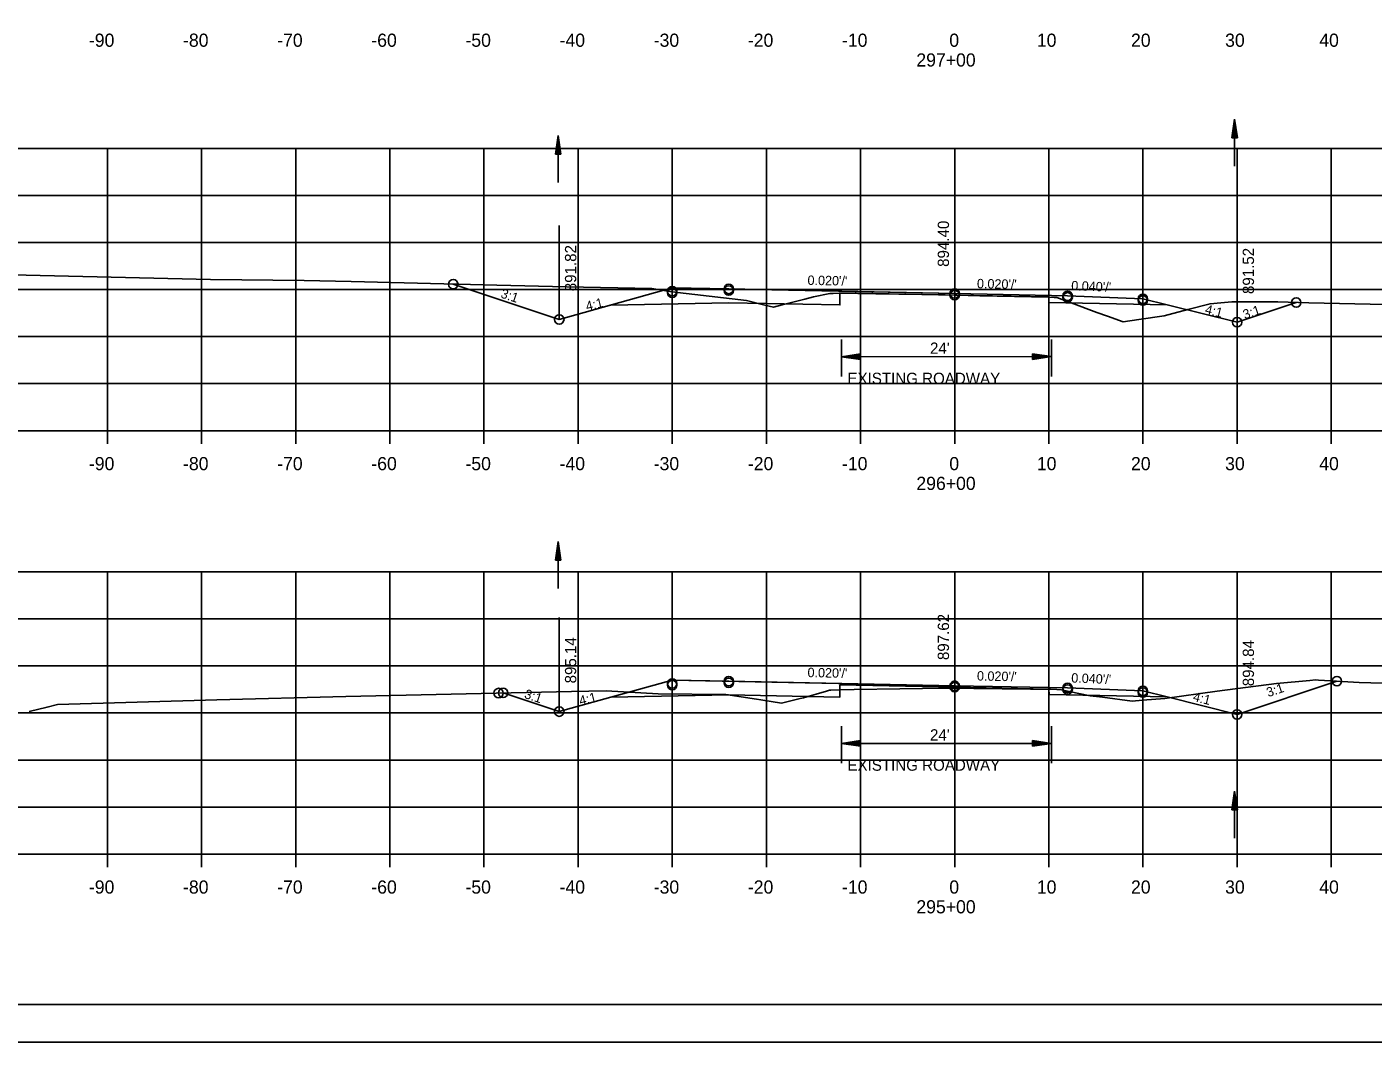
# Model space of a CAD drawing. Extents: x 1486524 to 1499135, y 326561 to 337924.
# Drawn here: x 1488884.3 to 1489027.3, y 333419.3 to 333527.2 of the extents above; entities that cross this region are included whole.
import ezdxf

# ---------------------------------------------------------------- set-up
doc = ezdxf.new("R2010")
doc.units = 0
for name, color, linetype in [('E_Const Align', 7, 'Continuous'), ('E_Const Align Station', 7, 'Continuous'), ('E_Ownership Information', 7, 'Continuous'), ('E_Property Line', 7, 'Continuous'), ('E_Proposed ROW and Easements', 7, 'Continuous'), ('E_Proposed ROW Fig Annot', 7, 'Continuous'), ('E_Quarter Calls', 7, 'Continuous'), ('E_Station Offset', 7, 'Continuous'), ('E_Survey Point', 7, 'Continuous'), ('E_Title Sheet', 7, 'Continuous'), ('E_Tract Number', 7, 'Continuous'), ('R_Water Annot', 7, 'Continuous'), ('R_Xsect Elev', 7, 'Continuous'), ('R_Xsect Slope', 7, 'Continuous')]:
    doc.layers.add(name, color=color, linetype=linetype)

msp = doc.modelspace()

# ---------------------------------------------------------------- linework, layer by layer
at = {"layer": 'E_Const Align'}
for p, q in [((1488842.89, 333484.3), (1489122.89, 333484.3)), ((1488892.89, 333482.9), (1488892.89, 333484.3)), ((1488902.89, 333482.9), (1488902.89, 333484.3)), ((1488912.89, 333482.9), (1488912.89, 333484.3)), ((1488922.89, 333482.9), (1488922.89, 333484.3)), ((1488932.89, 333482.9), (1488932.89, 333484.3)), ((1488942.89, 333482.9), (1488942.89, 333484.3)), ((1488952.89, 333482.9), (1488952.89, 333484.3)), ((1488962.89, 333482.9), (1488962.89, 333484.3)), ((1488972.89, 333482.9), (1488972.89, 333484.3)), ((1488982.89, 333482.9), (1488982.89, 333484.3)), ((1488992.89, 333482.9), (1488992.89, 333484.3)), ((1489002.89, 333482.9), (1489002.89, 333484.3)), ((1489012.89, 333482.9), (1489012.89, 333484.3)), ((1489022.89, 333482.9), (1489022.89, 333484.3)), ((1488842.89, 333439.3), (1489122.89, 333439.3)), ((1488892.89, 333437.9), (1488892.89, 333439.3)), ((1488902.89, 333437.9), (1488902.89, 333439.3)), ((1488912.89, 333437.9), (1488912.89, 333439.3)), ((1488922.89, 333437.9), (1488922.89, 333439.3)), ((1488932.89, 333437.9), (1488932.89, 333439.3)), ((1488942.89, 333437.9), (1488942.89, 333439.3)), ((1488952.89, 333437.9), (1488952.89, 333439.3)), ((1488962.89, 333437.9), (1488962.89, 333439.3)), ((1488972.89, 333437.9), (1488972.89, 333439.3)), ((1488982.89, 333437.9), (1488982.89, 333439.3)), ((1488992.89, 333437.9), (1488992.89, 333439.3)), ((1489002.89, 333437.9), (1489002.89, 333439.3)), ((1489012.89, 333437.9), (1489012.89, 333439.3)), ((1489022.89, 333437.9), (1489022.89, 333439.3))]:
    msp.add_line(p, q, dxfattribs=at)
at = {"layer": 'E_Ownership Information'}
for p, q in [((1488842.89, 333514.3), (1489122.89, 333514.3)), ((1488892.89, 333484.3), (1488892.89, 333514.3)), ((1488902.89, 333484.3), (1488902.89, 333514.3)), ((1488912.89, 333484.3), (1488912.89, 333514.3)), ((1488922.89, 333484.3), (1488922.89, 333514.3)), ((1488932.89, 333484.3), (1488932.89, 333514.3)), ((1488942.89, 333484.3), (1488942.89, 333514.3)), ((1488952.89, 333484.3), (1488952.89, 333514.3)), ((1488962.89, 333484.3), (1488962.89, 333514.3)), ((1488972.89, 333484.3), (1488972.89, 333514.3)), ((1488982.89, 333484.3), (1488982.89, 333514.3)), ((1488992.89, 333484.3), (1488992.89, 333514.3)), ((1489002.89, 333484.3), (1489002.89, 333514.3)), ((1489012.89, 333484.3), (1489012.89, 333514.3)), ((1489022.89, 333484.3), (1489022.89, 333514.3)), ((1488842.89, 333509.3), (1489122.89, 333509.3)), ((1488842.89, 333504.3), (1489122.89, 333504.3)), ((1488842.89, 333499.3), (1489122.89, 333499.3)), ((1488842.89, 333494.3), (1489122.89, 333494.3)), ((1488842.89, 333489.3), (1489122.89, 333489.3)), ((1488842.89, 333484.3), (1489122.89, 333484.3)), ((1488842.89, 333469.3), (1489122.89, 333469.3)), ((1488842.89, 333469.3), (1489122.89, 333469.3)), ((1488892.89, 333439.3), (1488892.89, 333469.3)), ((1488892.89, 333439.3), (1488892.89, 333469.3)), ((1488902.89, 333439.3), (1488902.89, 333469.3)), ((1488902.89, 333439.3), (1488902.89, 333469.3)), ((1488912.89, 333439.3), (1488912.89, 333469.3)), ((1488912.89, 333439.3), (1488912.89, 333469.3)), ((1488922.89, 333439.3), (1488922.89, 333469.3)), ((1488922.89, 333439.3), (1488922.89, 333469.3)), ((1488932.89, 333439.3), (1488932.89, 333469.3)), ((1488932.89, 333439.3), (1488932.89, 333469.3)), ((1488942.89, 333439.3), (1488942.89, 333469.3)), ((1488942.89, 333439.3), (1488942.89, 333469.3)), ((1488952.89, 333439.3), (1488952.89, 333469.3)), ((1488952.89, 333439.3), (1488952.89, 333469.3)), ((1488962.89, 333439.3), (1488962.89, 333469.3)), ((1488962.89, 333439.3), (1488962.89, 333469.3)), ((1488972.89, 333439.3), (1488972.89, 333469.3)), ((1488972.89, 333439.3), (1488972.89, 333469.3)), ((1488982.89, 333439.3), (1488982.89, 333469.3)), ((1488982.89, 333439.3), (1488982.89, 333469.3)), ((1488992.89, 333439.3), (1488992.89, 333469.3)), ((1488992.89, 333439.3), (1488992.89, 333469.3)), ((1489002.89, 333439.3), (1489002.89, 333469.3)), ((1489002.89, 333439.3), (1489002.89, 333469.3)), ((1489012.89, 333439.3), (1489012.89, 333469.3)), ((1489012.89, 333439.3), (1489012.89, 333469.3)), ((1489022.89, 333439.3), (1489022.89, 333469.3)), ((1489022.89, 333439.3), (1489022.89, 333469.3)), ((1488842.89, 333464.3), (1489122.89, 333464.3)), ((1488842.89, 333464.3), (1489122.89, 333464.3)), ((1488842.89, 333459.3), (1489122.89, 333459.3)), ((1488842.89, 333459.3), (1489122.89, 333459.3)), ((1488842.89, 333454.3), (1489122.89, 333454.3)), ((1488842.89, 333454.3), (1489122.89, 333454.3)), ((1488842.89, 333449.3), (1489122.89, 333449.3)), ((1488842.89, 333449.3), (1489122.89, 333449.3)), ((1488842.89, 333444.3), (1489122.89, 333444.3)), ((1488842.89, 333444.3), (1489122.89, 333444.3)), ((1488842.89, 333439.3), (1489122.89, 333439.3)), ((1488842.89, 333439.3), (1489122.89, 333439.3))]:
    msp.add_line(p, q, dxfattribs=at)
at = {"layer": 'E_Property Line'}
msp.add_line((1489141.07, 333423.3), (1488824.89, 333423.3), dxfattribs=at)
at = {"layer": 'E_Proposed ROW and Easements'}
for p, q in [((1488970.88, 333493.98), (1488970.88, 333490.05)), ((1488993.16, 333493.98), (1488993.16, 333490.05)), ((1488972.88, 333492.46), (1488970.88, 333492.16)), ((1488972.88, 333491.86), (1488970.88, 333492.16)), ((1488972.88, 333492.41), (1488971.22, 333492.16)), ((1488972.88, 333491.91), (1488971.22, 333492.16)), ((1488972.88, 333492.36), (1488971.56, 333492.16)), ((1488972.88, 333491.97), (1488971.56, 333492.16)), ((1488972.88, 333492.31), (1488971.9, 333492.16)), ((1488972.88, 333492.02), (1488971.9, 333492.16)), ((1488972.88, 333492.26), (1488972.23, 333492.16)), ((1488972.88, 333492.07), (1488972.23, 333492.16)), ((1488972.88, 333492.21), (1488972.57, 333492.16)), ((1488972.88, 333492.12), (1488972.57, 333492.16)), ((1488972.88, 333491.86), (1488972.88, 333492.46)), ((1488991.16, 333492.47), (1488993.16, 333492.17)), ((1488991.16, 333492.47), (1488991.16, 333491.87)), ((1488991.16, 333492.42), (1488992.83, 333492.17)), ((1488991.16, 333492.37), (1488992.48, 333492.17)), ((1488991.16, 333492.32), (1488992.15, 333492.17)), ((1488991.16, 333492.27), (1488991.81, 333492.17)), ((1488991.16, 333492.22), (1488991.48, 333492.17)), ((1488991.16, 333491.87), (1488993.16, 333492.17)), ((1488991.16, 333492.07), (1488991.81, 333492.17)), ((1488991.16, 333491.97), (1488992.48, 333492.17)), ((1488991.16, 333491.92), (1488992.83, 333492.17)), ((1488991.16, 333492.02), (1488992.15, 333492.17)), ((1488991.16, 333492.12), (1488991.48, 333492.17)), ((1488970.88, 333452.88), (1488970.88, 333448.96)), ((1488993.16, 333452.88), (1488993.16, 333448.96)), ((1488972.88, 333451.37), (1488970.88, 333451.07)), ((1488972.88, 333450.77), (1488970.88, 333451.07)), ((1488972.88, 333451.32), (1488971.22, 333451.07)), ((1488972.88, 333450.82), (1488971.22, 333451.07)), ((1488972.88, 333451.27), (1488971.56, 333451.07)), ((1488972.88, 333450.87), (1488971.56, 333451.07)), ((1488972.88, 333451.22), (1488971.9, 333451.07)), ((1488972.88, 333450.92), (1488971.9, 333451.07)), ((1488972.88, 333451.16), (1488972.23, 333451.07)), ((1488972.88, 333450.97), (1488972.23, 333451.07)), ((1488972.88, 333451.11), (1488972.57, 333451.07)), ((1488972.88, 333451.02), (1488972.57, 333451.07)), ((1488972.88, 333450.77), (1488972.88, 333451.37)), ((1488991.16, 333451.37), (1488993.16, 333451.07)), ((1488991.16, 333451.37), (1488991.16, 333450.77)), ((1488991.16, 333451.32), (1488992.83, 333451.07)), ((1488991.16, 333451.27), (1488992.48, 333451.07)), ((1488991.16, 333451.22), (1488992.15, 333451.07)), ((1488991.16, 333451.17), (1488991.81, 333451.07)), ((1488991.16, 333451.12), (1488991.48, 333451.07)), ((1488991.16, 333450.77), (1488993.16, 333451.07)), ((1488991.16, 333450.97), (1488991.81, 333451.07)), ((1488991.16, 333450.87), (1488992.48, 333451.07)), ((1488991.16, 333450.82), (1488992.83, 333451.07)), ((1488991.16, 333450.92), (1488992.15, 333451.07)), ((1488991.16, 333451.02), (1488991.48, 333451.07))]:
    msp.add_line(p, q, dxfattribs=at)
at = {"layer": 'E_Proposed ROW Fig Annot'}
for p, q in [((1489012.32, 333515.41), (1489012.62, 333517.41)), ((1489012.92, 333515.41), (1489012.62, 333517.41)), ((1489012.37, 333515.41), (1489012.62, 333517.08)), ((1489012.42, 333515.41), (1489012.62, 333516.73)), ((1489012.47, 333515.41), (1489012.62, 333516.4)), ((1489012.52, 333515.41), (1489012.62, 333516.06)), ((1489012.87, 333515.41), (1489012.62, 333517.08)), ((1489012.82, 333515.41), (1489012.62, 333516.73)), ((1489012.77, 333515.41), (1489012.62, 333516.4)), ((1489012.72, 333515.41), (1489012.62, 333516.06)), ((1488940.47, 333513.69), (1488940.77, 333515.69)), ((1488940.52, 333513.69), (1488940.77, 333515.35)), ((1488940.57, 333513.69), (1488940.77, 333515.01)), ((1488940.62, 333513.69), (1488940.77, 333514.68)), ((1488941.07, 333513.69), (1488940.77, 333515.69)), ((1488941.02, 333513.69), (1488940.77, 333515.35)), ((1488940.97, 333513.69), (1488940.77, 333515.01)), ((1488940.92, 333513.69), (1488940.77, 333514.68)), ((1489012.32, 333515.41), (1489012.92, 333515.41)), ((1489012.57, 333515.41), (1489012.62, 333515.73)), ((1489012.67, 333515.41), (1489012.62, 333515.73)), ((1488940.47, 333513.69), (1488941.07, 333513.69)), ((1488940.67, 333513.69), (1488940.77, 333514.34)), ((1488940.72, 333513.69), (1488940.77, 333514)), ((1488940.87, 333513.69), (1488940.77, 333514.34)), ((1488940.82, 333513.69), (1488940.77, 333514)), ((1488970.88, 333492.16), (1488993.16, 333492.17)), ((1488940.47, 333470.54), (1488940.77, 333472.54)), ((1488940.52, 333470.54), (1488940.77, 333472.2)), ((1488940.57, 333470.54), (1488940.77, 333471.86)), ((1488940.62, 333470.54), (1488940.77, 333471.52)), ((1488941.07, 333470.54), (1488940.77, 333472.54)), ((1488941.02, 333470.54), (1488940.77, 333472.2)), ((1488940.97, 333470.54), (1488940.77, 333471.86)), ((1488940.92, 333470.54), (1488940.77, 333471.52)), ((1488940.47, 333470.54), (1488941.07, 333470.54)), ((1488940.67, 333470.54), (1488940.77, 333471.19)), ((1488940.72, 333470.54), (1488940.77, 333470.85)), ((1488940.87, 333470.54), (1488940.77, 333471.19)), ((1488940.82, 333470.54), (1488940.77, 333470.85)), ((1488970.88, 333451.07), (1488993.16, 333451.07)), ((1489012.32, 333444), (1489012.62, 333446)), ((1489012.92, 333444), (1489012.62, 333446)), ((1489012.37, 333444), (1489012.62, 333445.67)), ((1489012.42, 333444), (1489012.62, 333445.32)), ((1489012.47, 333444), (1489012.62, 333444.99)), ((1489012.52, 333444), (1489012.62, 333444.65)), ((1489012.57, 333444), (1489012.62, 333444.32)), ((1489012.87, 333444), (1489012.62, 333445.67)), ((1489012.82, 333444), (1489012.62, 333445.32)), ((1489012.77, 333444), (1489012.62, 333444.99)), ((1489012.72, 333444), (1489012.62, 333444.65)), ((1489012.67, 333444), (1489012.62, 333444.32)), ((1489012.32, 333444), (1489012.92, 333444))]:
    msp.add_line(p, q, dxfattribs=at)
at = {"layer": 'E_Quarter Calls'}
msp.add_line((1488812.48, 333419.32), (1489145.82, 333419.32), dxfattribs=at)
for points in [[(1488812.48, 333632.66), (1489145.82, 333632.66), (1489145.82, 333419.32), (1488812.48, 333419.32)], [(1489058.81, 333628.76), (1489058.81, 333618.88), (1489094.54, 333618.88), (1489094.54, 333615.96), (1489117.74, 333615.96), (1489117.74, 333591.63), (1489141.07, 333591.63), (1489141.07, 333423.3), (1488824.89, 333423.3), (1488824.89, 333628.76)]]:
    msp.add_lwpolyline(points, close=True, dxfattribs=at)
for centre in [(1488929.63, 333499.87), (1488929.63, 333499.87), (1488952.89, 333499.12), (1488952.89, 333499.12), (1488952.89, 333498.95), (1488958.89, 333499.36), (1488958.89, 333499.36), (1488958.89, 333499.19), (1488982.89, 333498.88), (1488982.89, 333498.88), (1488982.89, 333498.71), (1488994.89, 333498.64), (1488994.89, 333498.64), (1488994.89, 333498.47), (1489002.89, 333498.32), (1489002.89, 333498.32), (1489002.89, 333498.15), (1489019.18, 333497.92), (1489019.18, 333497.92), (1488940.89, 333496.12), (1488940.89, 333496.12), (1489012.89, 333495.82), (1489012.89, 333495.82), (1488952.89, 333457.44), (1488952.89, 333457.44), (1488952.89, 333457.27), (1488958.89, 333457.68), (1488958.89, 333457.68), (1488958.89, 333457.51), (1488982.89, 333457.2), (1488982.89, 333457.2), (1488982.89, 333457.03), (1488994.89, 333456.96), (1488994.89, 333456.96), (1488994.89, 333456.79), (1489023.5, 333457.68), (1489023.5, 333457.68), (1488934.44, 333456.42), (1488934.92, 333456.43), (1488934.92, 333456.43), (1489002.89, 333456.64), (1489002.89, 333456.64), (1489002.89, 333456.47), (1488940.89, 333454.44), (1488940.89, 333454.44), (1489012.89, 333454.14), (1489012.89, 333454.14)]:
    msp.add_circle(centre, 0.5, dxfattribs=at)
at = {"layer": 'E_Station Offset'}
for p, q in [((1488982.89, 333498.88), (1488952.89, 333499.48)), ((1488982.89, 333457.2), (1488952.89, 333457.8))]:
    msp.add_line(p, q, dxfattribs=at)
at = {"layer": 'E_Survey Point'}
for points in [[(1488946.35, 333497.65), (1488958.89, 333497.9), (1488970.7, 333497.67), (1488970.7, 333498.96), (1488982.89, 333498.72), (1488992.9, 333498.52), (1488992.91, 333497.93), (1489005.45, 333497.68)], [(1488946.35, 333455.97), (1488958.89, 333456.22), (1488970.7, 333455.99), (1488970.7, 333457.28), (1488982.89, 333457.03), (1488992.91, 333456.83), (1488992.92, 333456.25), (1489005.45, 333456)]]:
    msp.add_lwpolyline(points, dxfattribs=at)
at = {"layer": 'E_Title Sheet'}
for points in [[(1488929.63, 333499.87), (1488940.89, 333496.12), (1488952.89, 333499.48), (1488958.89, 333499.36), (1488982.89, 333498.88), (1488994.89, 333498.64), (1489002.89, 333498.32), (1489005.45, 333497.68), (1489012.89, 333495.82), (1489019.18, 333497.92)], [(1488934.92, 333456.43), (1488940.89, 333454.44), (1488952.89, 333457.8), (1488958.89, 333457.68), (1488982.89, 333457.2), (1488994.89, 333456.96), (1489002.89, 333456.64), (1489005.45, 333456), (1489012.89, 333454.14), (1489023.5, 333457.68)]]:
    msp.add_lwpolyline(points, dxfattribs=at)
at = {"layer": 'E_Tract Number'}
for points in [[(1488876.69, 333500.99), (1488903.85, 333500.38), (1488913.78, 333500.26), (1488918.79, 333500.16), (1488934.24, 333499.75), (1488941.64, 333499.58), (1488950.72, 333499.41), (1488952.83, 333499.07), (1488960.76, 333498.12), (1488962.73, 333497.65), (1488963.63, 333497.44), (1488964.56, 333497.68), (1488966.97, 333498.28), (1488967.9, 333498.51), (1488969.63, 333498.88), (1488969.99, 333498.89), (1488970.7, 333498.91), (1488974.5, 333498.86), (1488981.89, 333498.73), (1488985.55, 333498.64), (1488992.9, 333498.49), (1488993.45, 333498.46), (1488993.75, 333498.44), (1488995.25, 333497.89), (1488998, 333496.86), (1488999.11, 333496.47), (1489000.79, 333495.86), (1489002.45, 333496.11), (1489005.14, 333496.51), (1489007.67, 333497.19), (1489010.03, 333497.79), (1489011.16, 333497.9), (1489012.35, 333497.98), (1489017.21, 333497.98), (1489020.51, 333497.88), (1489030.3, 333497.69)], [(1488884.57, 333454.46), (1488886.48, 333454.93), (1488887.59, 333455.2), (1488904.52, 333455.71), (1488918.2, 333456.06), (1488942.19, 333456.59), (1488945.86, 333456.65), (1488951.39, 333456.33), (1488958.58, 333456.27), (1488961.85, 333455.75), (1488962.3, 333455.69), (1488964.48, 333455.33), (1488966.47, 333455.83), (1488966.84, 333455.92), (1488969.28, 333456.62), (1488969.6, 333456.71), (1488969.73, 333456.71), (1488970.7, 333456.75), (1488972.2, 333456.78), (1488981.93, 333456.93), (1488990.93, 333456.84), (1488992.91, 333456.83), (1488993.08, 333456.82), (1488993.76, 333456.79), (1488994.23, 333456.75), (1488995.07, 333456.59), (1488997.28, 333456.13), (1488998.59, 333455.97), (1489001.75, 333455.54), (1489002.86, 333455.66), (1489005.23, 333455.85), (1489010.79, 333456.63), (1489017.07, 333457.43), (1489020.61, 333457.75), (1489021.21, 333457.81), (1489021.55, 333457.78), (1489023.45, 333457.68), (1489025.86, 333457.53), (1489041.78, 333457.08)]]:
    msp.add_lwpolyline(points, dxfattribs=at)
at = {"layer": 'R_Water Annot'}
for p, q in [((1489012.62, 333517.41), (1489012.62, 333512.41)), ((1488940.77, 333515.69), (1488940.77, 333510.69)), ((1488940.77, 333472.54), (1488940.77, 333467.54)), ((1489012.62, 333446), (1489012.62, 333441))]:
    msp.add_line(p, q, dxfattribs=at)
at = {"layer": 'R_Xsect Elev'}
for p, q in [((1488982.89, 333498.71), (1488982.89, 333508.71)), ((1488940.89, 333496.12), (1488940.89, 333506.12)), ((1489012.89, 333495.82), (1489012.89, 333505.82)), ((1488982.89, 333456.92), (1488982.89, 333466.92)), ((1488940.89, 333454.44), (1488940.89, 333464.44)), ((1489012.89, 333454.14), (1489012.89, 333464.14))]:
    msp.add_line(p, q, dxfattribs=at)

# ---------------------------------------------------------------- texts
at = {"layer": 'E_Const Align Station'}
for s, p in [('-90', (1488890.92, 333525.1)), ('-80', (1488900.92, 333525.1)), ('-70', (1488910.92, 333525.1)), ('-60', (1488920.92, 333525.1)), ('-50', (1488930.92, 333525.1)), ('-40', (1488940.92, 333525.1)), ('-30', (1488950.92, 333525.1)), ('-20', (1488960.92, 333525.1)), ('-10', (1488970.92, 333525.1)), ('0', (1488982.32, 333525.1)), ('10', (1488991.62, 333525.1)), ('20', (1489001.62, 333525.1)), ('30', (1489011.62, 333525.1)), ('40', (1489021.62, 333525.1)), ('297+00', (1488978.82, 333523)), ('-90', (1488890.92, 333480.1)), ('-80', (1488900.92, 333480.1)), ('-70', (1488910.92, 333480.1)), ('-60', (1488920.92, 333480.1)), ('-50', (1488930.92, 333480.1)), ('-40', (1488940.92, 333480.1)), ('-30', (1488950.92, 333480.1)), ('-20', (1488960.92, 333480.1)), ('-10', (1488970.92, 333480.1)), ('0', (1488982.32, 333480.1)), ('10', (1488991.62, 333480.1)), ('20', (1489001.62, 333480.1)), ('30', (1489011.62, 333480.1)), ('40', (1489021.62, 333480.1)), ('296+00', (1488978.82, 333478)), ('-90', (1488890.92, 333435.1)), ('-80', (1488900.92, 333435.1)), ('-70', (1488910.92, 333435.1)), ('-60', (1488920.92, 333435.1)), ('-50', (1488930.92, 333435.1)), ('-40', (1488940.92, 333435.1)), ('-30', (1488950.92, 333435.1)), ('-20', (1488960.92, 333435.1)), ('-10', (1488970.92, 333435.1)), ('0', (1488982.32, 333435.1)), ('10', (1488991.62, 333435.1)), ('20', (1489001.62, 333435.1)), ('30', (1489011.62, 333435.1)), ('40', (1489021.62, 333435.1)), ('295+00', (1488978.82, 333433))]:
    msp.add_text(s, height=1.4, dxfattribs=at).set_placement(p)
at = {"layer": 'E_Proposed ROW Fig Annot'}
for s, p in [("24'", (1488980.27, 333492.47)), ('EXISTING ROADWAY', (1488971.5, 333489.26)), ("24'", (1488980.27, 333451.37)), ('EXISTING ROADWAY', (1488971.5, 333448.16))]:
    msp.add_text(s, height=1.2, dxfattribs=at).set_placement(p)
at = {"layer": 'R_Xsect Elev'}
for s, p in [('894.40', (1488982.29, 333501.71)), ('891.82', (1488942.69, 333499.12)), ('891.52', (1489014.69, 333498.82)), ('897.62', (1488982.29, 333459.92)), ('895.14', (1488942.69, 333457.44)), ('894.84', (1489014.69, 333457.14))]:
    msp.add_text(s, height=1.2, rotation=90, dxfattribs=at).set_placement(p)
at = {"layer": 'R_Xsect Slope'}
for s, rotation, p in [("0.020'/'", 358.8542, (1488967.25, 333499.8)), ("0.020'/'", 358.8542, (1488985.25, 333499.44)), ("0.040'/'", 357.7094, (1488995.26, 333499.23)), ('3:1', 341.5651, (1488934.59, 333498.47)), ('4:1', 14.0362, (1488943.83, 333497.02)), ('4:1', 345.9638, (1489009.42, 333496.76)), ('3:1', 18.4349, (1489013.7, 333496.13)), ("0.020'/'", 358.8542, (1488967.25, 333458.11)), ("0.020'/'", 358.8542, (1488985.25, 333457.75)), ("0.040'/'", 357.7094, (1488995.26, 333457.54)), ('3:1', 18.4349, (1489016.2, 333455.97)), ('3:1', 341.5651, (1488937.1, 333455.91)), ('4:1', 14.0362, (1488943.13, 333455.09)), ('4:1', 345.9638, (1489008.14, 333455.59))]:
    msp.add_text(s, height=1, rotation=rotation, dxfattribs=at).set_placement(p)

doc.saveas('drawing.dxf')
